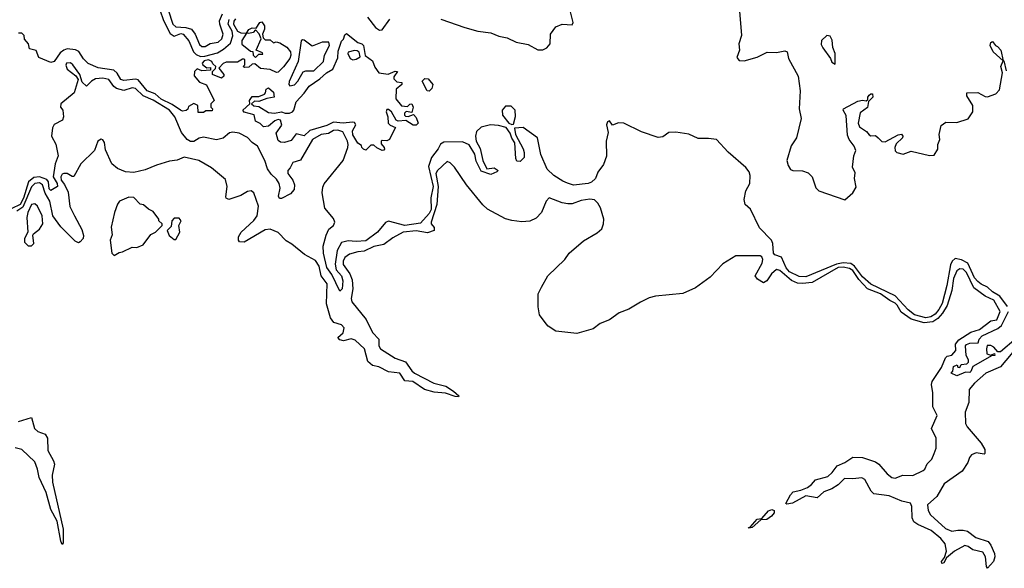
# Model space of a CAD drawing. Extents: x 2380107 to 2585170, y 384273 to 546161.
# Tile 260 of 331: x 2533382 to 2539448, y 448573 to 451953. Entities that reach past the tile are written whole.
import ezdxf

# ---------------------------------------------------------------- set-up
doc = ezdxf.new("R2010")
doc.units = 0

msp = doc.modelspace()

# ---------------------------------------------------------------- linework, layer by layer
at = {"layer": '0CON05XD'}
for points in [[(2534246, 452015), (2534267.5, 451947.5), (2534308.5, 451868.5), (2534335, 451852), (2534375, 451868.6), (2534390, 451865), (2534425, 451822.5), (2534453.3, 451755), (2534468.6, 451738.6), (2534496.8, 451726.8), (2534522.1, 451727.9), (2534601.7, 451748.3), (2534638.6, 451771.4), (2534680.8, 451809.2), (2534696.4, 451853.6), (2534691.7, 451881.7), (2534666.7, 451925), (2534673.8, 451955)], [(2534297.9, 452015), (2534326, 451925), (2534345, 451909.3), (2534405.9, 451905.9), (2534441.5, 451895), (2534463.5, 451863.5), (2534490.7, 451800.7), (2534505, 451788.2), (2534525, 451788.6), (2534555, 451806), (2534605, 451814), (2534627, 451835), (2534635.9, 451865), (2534614.9, 451924.9), (2534613.6, 451946.4), (2534631.1, 451988.9)], [(2535976.2, 451956.2), (2536125, 451906.2), (2536205, 451882.8), (2536285, 451871.6), (2536335, 451851), (2536385, 451841), (2536441.9, 451815), (2536515, 451800), (2536575, 451766.6), (2536605, 451768.4), (2536629.4, 451780.6), (2536650, 451805), (2536652.5, 451865), (2536685, 451910), (2536724.3, 451925.7), (2536785, 451921.2), (2536791.4, 451935), (2536765, 452042.2)], [(2537817.1, 452005), (2537829.5, 451855), (2537812.8, 451805), (2537816.7, 451765), (2537800.9, 451720.9), (2537815, 451701.8), (2537845, 451699.1), (2537925, 451722.5), (2537987.3, 451752.7), (2538045, 451750.5), (2538095, 451761.4), (2538110, 451755), (2538119.1, 451715), (2538178.4, 451605), (2538190.7, 451515), (2538184.3, 451405), (2538197.3, 451345), (2538168, 451225), (2538134.6, 451175.4), (2538108.6, 451085), (2538115.9, 451055.9), (2538130.7, 451030.7), (2538145, 451023.2), (2538205, 451022.6), (2538240.6, 451010.6), (2538263.8, 450985), (2538287, 450917), (2538305, 450898.2), (2538465, 450842.5), (2538515, 450887.1), (2538535, 450922.5), (2538525.8, 450975), (2538529.3, 451009.3), (2538512.5, 451045), (2538520, 451115), (2538532.5, 451147.5), (2538522.2, 451175), (2538491.9, 451215), (2538482.2, 451242.2), (2538473.2, 451363.2), (2538456.2, 451395), (2538456.7, 451405), (2538545, 451452), (2538575, 451456.7), (2538597.5, 451452.5), (2538607.5, 451462.5), (2538606.7, 451475), (2538615, 451487.5), (2538625, 451497.5), (2538635, 451497.5), (2538638.8, 451475), (2538611.7, 451448.3), (2538605, 451412.5), (2538560.5, 451379.5), (2538546.7, 451315), (2538555, 451293.3), (2538598.8, 451265), (2538615, 451243.8), (2538625, 451238.8), (2538655, 451240), (2538670, 451225)], [(2534711.7, 451958.3), (2534702.5, 451945), (2534700, 451925), (2534723.6, 451883.6), (2534745, 451872.5), (2534780, 451870), (2534795, 451892.5), (2534815, 451902.5), (2534838.3, 451901.7), (2534862.5, 451935), (2534875, 451940), (2534890, 451915), (2534890, 451895), (2534877.5, 451865), (2534881.7, 451841.7), (2534895, 451830), (2534925, 451830), (2534945, 451810), (2534963.3, 451816.7), (2534985, 451810), (2535027.5, 451785), (2535051.2, 451755), (2535053.8, 451735), (2535047.1, 451715), (2535007.7, 451662.3), (2534975, 451630), (2534965, 451627.5), (2534926.1, 451646.1), (2534865, 451652.5), (2534831.7, 451681.7), (2534815, 451680), (2534795, 451660), (2534768.3, 451658.3), (2534760, 451665), (2534770, 451675), (2534770, 451705), (2534765, 451710), (2534755, 451710), (2534725, 451692.5), (2534655, 451692.5), (2534636.7, 451683.3), (2534610, 451655), (2534640, 451615), (2534640, 451605), (2534625, 451593.3), (2534570, 451615), (2534570, 451635), (2534588.3, 451651.7), (2534590, 451665), (2534571.7, 451681.7), (2534566.4, 451696.4), (2534545, 451706.7), (2534519.3, 451700.7), (2534506.7, 451685), (2534510, 451675), (2534535, 451657.5), (2534558.3, 451658.3), (2534558.3, 451641.7), (2534505, 451637.5), (2534475, 451650), (2534460, 451635), (2534457, 451607), (2534489.3, 451569.3), (2534533, 451553), (2534580, 451455), (2534560, 451435), (2534560, 451415), (2534570, 451405), (2534568.3, 451391.7), (2534528.3, 451391.7), (2534515, 451382.5)], [(2535525, 451968.2), (2535575, 451906.1), (2535598.4, 451888.4), (2535615, 451890.5), (2535662.9, 451957.1)], [(2534835, 451720), (2534855, 451740), (2534880, 451740), (2534878.3, 451748.3), (2534840, 451765), (2534870, 451835), (2534857, 451867), (2534835, 451890), (2534820, 451875), (2534795, 451867.5), (2534780, 451870), (2534750, 451825), (2534751.7, 451801.7), (2534805, 451760), (2534818.3, 451758.3), (2534820, 451735), (2534835, 451720)], [(2534515, 451382.5), (2534481.7, 451381.7), (2534480, 451425), (2534455, 451437.5), (2534421.7, 451418.3), (2534418.3, 451401.7), (2534407, 451393), (2534385, 451390), (2534372.5, 451395), (2534321.1, 451431.1), (2534255, 451464.6), (2534217, 451497), (2534168, 451515), (2534113.1, 451583.1), (2534095, 451586.2), (2534025, 451578), (2534005, 451584.2), (2533983.7, 451623.7), (2533961.7, 451641.7), (2533865, 451656.2), (2533805, 451684.3), (2533775, 451712.5), (2533747.8, 451757.8), (2533727.1, 451767.1), (2533675, 451774.4), (2533653.5, 451766.5), (2533631.2, 451748.8), (2533595, 451696.7), (2533575, 451688.8), (2533500, 451720), (2533483, 451763), (2533443, 451773), (2533437.5, 451805), (2533413, 451833), (2533410, 451855), (2533395, 451870), (2533375, 451870)], [(2535615, 451147.5), (2535583.3, 451163.3), (2535565, 451180), (2535545, 451180), (2535515, 451150), (2535500, 451155), (2535490, 451165), (2535488.3, 451178.3), (2535465, 451192.5), (2535435, 451243.8), (2535431.9, 451268.1), (2535452.5, 451305), (2535445, 451320), (2535433, 451323), (2535375, 451316), (2535315, 451321.2), (2535275, 451302), (2535169.3, 451270.7), (2535135, 451237.5), (2535085, 451250), (2535055, 451210), (2535013, 451197), (2534988.3, 451198.3), (2534975, 451210), (2534962.5, 451255), (2534996.4, 451303.6), (2534990, 451335), (2534975, 451337.5), (2534955, 451330), (2534915, 451298), (2534885, 451293.3), (2534863.6, 451313.6), (2534835, 451327.5), (2534826.4, 451366.4), (2534765, 451383.3), (2534757.5, 451395), (2534800, 451435), (2534797.5, 451455), (2534815, 451480), (2534855, 451480), (2534890, 451495), (2534897, 451503), (2534900, 451525), (2534915, 451532.5), (2534945, 451507.5), (2534950, 451475), (2534905, 451467.5), (2534855, 451450), (2534828.3, 451451.7), (2534810, 451435), (2534825, 451422.5), (2534855, 451417.5), (2534915, 451380.8), (2534951.7, 451378.3), (2534995, 451386.2), (2535018.3, 451378.3), (2535045, 451377.1), (2535063.8, 451385), (2535072, 451395), (2535085, 451447.5), (2535135, 451500), (2535165, 451543.3), (2535231.7, 451588.3), (2535272, 451625), (2535312.3, 451647.7), (2535342.3, 451717.7), (2535345, 451760), (2535365, 451820), (2535376.7, 451833.3), (2535385, 451860), (2535395, 451867.5), (2535465, 451812.5), (2535490, 451805), (2535500, 451795), (2535511.7, 451731.7), (2535555, 451700), (2535571.1, 451661.1), (2535595.9, 451625.9), (2535651.4, 451618.6), (2535695, 451636.7), (2535710, 451635), (2535688.3, 451601.7), (2535688.3, 451588.3), (2535705, 451570), (2535736.7, 451566.7), (2535737.5, 451555), (2535702.5, 451525), (2535700, 451465), (2535735, 451422.5), (2535771.7, 451418.3), (2535785, 451432.5), (2535797.5, 451435), (2535806.7, 451415), (2535798.3, 451381.7), (2535763, 451387), (2535753, 451377), (2535752.5, 451365), (2535758.3, 451358.3), (2535775, 451357.5), (2535808.3, 451368.3), (2535825, 451350), (2535836.7, 451315), (2535825, 451303.3), (2535807, 451303), (2535761.7, 451331.7), (2535715, 451327.5), (2535702.5, 451335), (2535672.5, 451385), (2535655, 451400), (2535645, 451400), (2535640, 451385), (2535650, 451355), (2535652.5, 451315), (2535665, 451302.5), (2535698.3, 451288.3), (2535690, 451275), (2535660, 451215), (2535645, 451207.5), (2535615, 451210), (2535610, 451205), (2535608.3, 451188.3), (2535627.5, 451165), (2535630, 451155), (2535625, 451150), (2535615, 451147.5)], [(2535046, 451546), (2535075, 451551.5), (2535096.7, 451575), (2535128.2, 451631.8), (2535145, 451638.9), (2535195, 451639.2), (2535254.3, 451695), (2535260, 451735), (2535291.9, 451795), (2535286, 451815), (2535245, 451815.6), (2535185, 451790), (2535135, 451827.1), (2535125, 451830), (2535116.1, 451823.9), (2535097.6, 451695), (2535041.8, 451571.8), (2535040, 451555), (2535046, 451546)], [(2538405, 451680), (2538406, 451745), (2538391.7, 451781.7), (2538387.9, 451827.9), (2538375, 451851.2), (2538355, 451856.2), (2538322.5, 451825), (2538320.7, 451800.7), (2538329.3, 451779.3), (2538377.5, 451715), (2538385, 451692.5), (2538405, 451680)], [(2538670, 451225), (2538693.2, 451203.2), (2538715, 451200.6), (2538795, 451244), (2538815, 451247.1), (2538823.8, 451235), (2538821.2, 451225), (2538781.7, 451188.3), (2538774.4, 451165.6), (2538776, 451145), (2538785, 451134.2), (2538825, 451124.6), (2538875, 451143.3), (2538986.6, 451116.6), (2539015, 451118.9), (2539038.9, 451155), (2539038, 451185), (2539050, 451215), (2539045.8, 451245), (2539058.3, 451301.7), (2539088.3, 451321.7), (2539155, 451320.8), (2539225, 451342), (2539254.2, 451385), (2539254.4, 451425), (2539216.2, 451485), (2539217, 451503), (2539285, 451504), (2539329.7, 451479.7), (2539345, 451477.5), (2539395, 451495.6), (2539418.5, 451521.5), (2539436.4, 451626.4), (2539426.7, 451665), (2539440, 451700), (2539380, 451755), (2539360, 451795), (2539365, 451812.5), (2539375, 451818.8), (2539393.6, 451793.6), (2539405, 451788.8), (2539427.5, 451765), (2539440, 451700), (2539445, 451700), (2539458.8, 451638.8)], [(2535435, 451706.7), (2535455, 451710), (2535480, 451725), (2535473, 451753), (2535461.7, 451761.7), (2535445, 451763.3), (2535407, 451753), (2535403.3, 451745), (2535417.5, 451715), (2535435, 451706.7)], [(2539466.8, 450186.8), (2539420.2, 450250.2), (2539375, 450276.2), (2539345, 450305.5), (2539305, 450323.2), (2539285, 450339.4), (2539265, 450363.5), (2539222.3, 450452.3), (2539185, 450474.3), (2539145, 450481.5), (2539126.8, 450465), (2539116, 450444), (2539094.8, 450315), (2539065, 450205.7), (2539045, 450167.7), (2539021.1, 450138.9), (2538995, 450122.8), (2538965, 450117.2), (2538894.6, 450135), (2538855.4, 450165), (2538775, 450252.4), (2538625, 450323.5), (2538575, 450370), (2538525.1, 450435.1), (2538501.6, 450451.6), (2538455, 450455.4), (2538415, 450447.9), (2538225, 450368.6), (2538185, 450371.1), (2538125, 450399.2), (2538103.8, 450425), (2538075, 450490), (2538034.6, 450504.6), (2538025.8, 450515), (2538021.1, 450575), (2538013.6, 450595), (2537940.2, 450670.2), (2537885.2, 450785.2), (2537851.8, 450815), (2537845.8, 450845), (2537855, 450898.5), (2537881.1, 450945), (2537883.3, 450993.3), (2537876, 451016), (2537855, 451043.1), (2537747.1, 451137.1), (2537674.4, 451214.4), (2537625, 451222), (2537562.2, 451222.2), (2537505, 451247.5), (2537425, 451260.9), (2537382.2, 451257.8), (2537345, 451232.5), (2537315, 451227.9), (2537213, 451263), (2537105, 451316.8), (2537071.1, 451318.9), (2537035, 451302.5), (2537015, 451331.2), (2537004.4, 451325), (2536997.5, 451305), (2537007.5, 451257.5), (2536996.2, 451205), (2536997.6, 451112.4), (2536978.9, 451061.1), (2536945, 451014.2), (2536928.9, 450975), (2536905, 450951.4), (2536885, 450943.5), (2536795, 450933.8), (2536756.5, 450946.5), (2536727.7, 450957.7), (2536673.6, 450993.6), (2536632.2, 451032.2), (2536591.9, 451121.9), (2536572.2, 451225), (2536485, 451288.8), (2536430, 451285), (2536436.4, 451246.4), (2536485, 451157.5), (2536490, 451135), (2536490, 451105), (2536465, 451080), (2536445, 451082.5), (2536438.3, 451098.3), (2536433.3, 451195), (2536415, 451222.5), (2536403.8, 451255), (2536378.3, 451288.3), (2536332.1, 451302.1), (2536282.5, 451305), (2536225, 451290.5), (2536197.1, 451265), (2536191.1, 451235), (2536194.5, 451204.5), (2536218.8, 451158.8), (2536235.9, 451085.9), (2536260, 451035), (2536305, 451040), (2536330, 451025), (2536322.5, 451015), (2536285, 451000), (2536225, 451020), (2536195, 451082.5), (2536185.7, 451125.7), (2536152.1, 451182.1), (2536110.6, 451200.6), (2535995, 451197.9), (2535974.5, 451185.5), (2535961.4, 451158.6), (2535918.9, 451105), (2535901.8, 451048.2), (2535930.4, 450925), (2535914.4, 450855), (2535916.7, 450783.3), (2535905, 450758.8), (2535850.6, 450699.4), (2535755, 450684.8), (2535655, 450711.6), (2535635, 450704.5), (2535585.7, 450644.3), (2535515, 450590.8), (2535455, 450585.8), (2535405, 450590.3), (2535365, 450580.6), (2535338.8, 450531.2), (2535326.8, 450446.8), (2535332.5, 450412.5), (2535364.2, 450375), (2535372.5, 450345), (2535368.8, 450295), (2535355, 450280), (2535304.4, 450384.4), (2535275, 450426.2), (2535253.8, 450515), (2535252.2, 450557.8), (2535270, 450625), (2535287.8, 450662.2), (2535315, 450685.7), (2535324.5, 450705), (2535315, 450727.8), (2535262.2, 450792.2), (2535246.1, 450886.1), (2535249.3, 450920.7), (2535258.2, 450941.8), (2535375, 451085.4), (2535404, 451165), (2535406.7, 451185), (2535401.3, 451205), (2535373.4, 451263.4), (2535342.7, 451272.7), (2535315, 451270.7), (2535285, 451253), (2535240.5, 451245), (2535185.3, 451215), (2535112.2, 451087.8), (2535065.7, 451074.3), (2535049.5, 451040.5), (2535034.7, 451025), (2535034.1, 451005), (2535065.8, 450965), (2535075.6, 450935.6), (2535073, 450907), (2535050.2, 450879.8), (2534995, 450851.2), (2534982, 450852), (2534976.2, 450866.2), (2534987.5, 450915), (2534980.9, 450945), (2534965, 450970.6), (2534931.3, 451001.3), (2534910, 451035), (2534893.2, 451085), (2534847.1, 451175), (2534815, 451196.2), (2534785, 451226.5), (2534733.8, 451255), (2534695, 451260.5), (2534675, 451255.6), (2534636.8, 451223.2), (2534595, 451212.9), (2534515, 451229.1), (2534487.2, 451222.8), (2534455, 451203.3), (2534433.8, 451203.8), (2534415, 451215.4), (2534378.4, 451258.4), (2534339, 451355), (2534304.7, 451395), (2534205, 451457.9), (2534144, 451484), (2534095, 451530), (2534075, 451533.5), (2534025, 451517.1), (2533979.2, 451529.2), (2533962.4, 451542.4), (2533932, 451585), (2533895, 451593.2), (2533850.3, 451589.7), (2533824, 451575), (2533793.6, 451543.6), (2533768, 451568), (2533753.8, 451615), (2533710, 451675), (2533695, 451687.5), (2533670.8, 451685), (2533667.7, 451672.3), (2533675, 451648.8), (2533727.9, 451607.9), (2533742, 451585), (2533717.4, 451502.6), (2533636.7, 451435), (2533633.3, 451415), (2533647.5, 451395), (2533653.3, 451355), (2533646.7, 451335), (2533595, 451308.6), (2533583.6, 451286.4), (2533579.3, 451235), (2533605.8, 451185.8), (2533618.8, 451115), (2533600.4, 451065), (2533588.9, 450985), (2533614, 450945), (2533616.4, 450925), (2533575, 450901.6), (2533565, 450911.9), (2533559.2, 450955), (2533549.2, 450969.2), (2533505, 450985.2), (2533469.7, 450980.3), (2533436.5, 450953.5), (2533405, 450854.6), (2533385, 450815.7), (2533335, 450790.6)], [(2535905, 451512.5), (2535893.3, 451515), (2535862.5, 451575), (2535878.3, 451591.7), (2535898.3, 451588.3), (2535927.5, 451555), (2535920.7, 451529.3), (2535905, 451512.5)], [(2536415, 451307.5), (2536425, 451310), (2536436.6, 451356.6), (2536434.4, 451395), (2536410.5, 451420.5), (2536375, 451420), (2536354.6, 451395), (2536356.9, 451365), (2536395, 451316.7), (2536415, 451307.5)], [(2535515.9, 450105.9), (2535555, 450026.5), (2535594.1, 449984.1), (2535595.3, 449945), (2535605.5, 449925), (2535695, 449868.6), (2535760, 449845), (2535799, 449789), (2535815.2, 449775.2), (2535934.6, 449714.6), (2536007.5, 449695), (2536055.6, 449665), (2536086.7, 449635), (2536085, 449630), (2536065, 449631.1), (2536005, 449652.8), (2535935, 449658.8), (2535876, 449675), (2535805, 449723.8), (2535755, 449729.1), (2535724.2, 449775), (2535655, 449784), (2535594.4, 449815.6), (2535555, 449822.9), (2535527.5, 449847.5), (2535506.8, 449925), (2535449.9, 449979.9), (2535425, 449987.5), (2535377.5, 449975), (2535355, 449980), (2535343.3, 449995), (2535376.2, 450023.8), (2535381.8, 450055), (2535365, 450073.6), (2535318.6, 450088.6), (2535297.2, 450117.2), (2535273.3, 450203.3), (2535276.8, 450325), (2535240, 450375), (2535227.9, 450435), (2535205, 450468.9), (2535137.6, 450507.6), (2535059.8, 450569.8), (2535025, 450590), (2534975, 450642.5), (2534925, 450663.3), (2534895, 450658.5), (2534765, 450582.9), (2534737.5, 450585), (2534731.2, 450595), (2534731.2, 450615), (2534745.9, 450644.1), (2534824.7, 450715.3), (2534845.9, 450744.1), (2534854.3, 450805), (2534825, 450887.5), (2534808.6, 450898.6), (2534785, 450894.3), (2534745, 450870), (2534670, 450845), (2534655, 450853.3), (2534652.7, 450862.7), (2534660.9, 450925), (2534649.3, 450969.3), (2534565, 451040), (2534485.6, 451085.6), (2534395, 451106.7), (2534352.3, 451087.7), (2534305, 451081.8), (2534225, 451056.5), (2534155, 451028.1), (2534085, 451012.7), (2534035, 451015.5), (2533985, 451035.6), (2533950.8, 451065), (2533911.2, 451151.2), (2533905, 451197.5), (2533895, 451213.3), (2533885, 451216.7), (2533864.2, 451205.8), (2533843.6, 451146.4), (2533760, 451065), (2533715, 450987.5), (2533705, 450987.5), (2533675.8, 451005.8), (2533655, 451006.2), (2533645, 451002), (2533635, 450986.2), (2533638.5, 450965), (2533658.8, 450938.8), (2533680.5, 450890.5), (2533692.3, 450802.3), (2533720.6, 450745), (2533765, 450660), (2533775.7, 450624.3), (2533774, 450605), (2533755, 450584), (2533745, 450578), (2533725, 450588.6), (2533635, 450677.3), (2533586.4, 450745), (2533567.8, 450835), (2533540, 450885), (2533523.1, 450935), (2533505, 450947.5), (2533475, 450943.3), (2533455, 450922.9), (2533402.5, 450797.5), (2533365, 450773.4)], [(2539532.9, 449945), (2539425, 449815.3), (2539334.5, 449775), (2539265, 449714.7), (2539232.4, 449675), (2539229, 449595), (2539206.6, 449535), (2539208.7, 449465), (2539218.6, 449445), (2539305, 449343.5), (2539327.4, 449305), (2539328.8, 449281.2), (2539322.9, 449277.1), (2539275, 449284.1), (2539245, 449272.1), (2539233.1, 449256.9), (2539223.6, 449225), (2539187.4, 449172.6), (2539076.7, 449093.3), (2539033.3, 449015), (2538975.3, 448964.7), (2538979.3, 448929.3), (2538993.3, 448903.3), (2539085, 448819.2), (2539125, 448802.2), (2539162.2, 448807.8), (2539195, 448809.1), (2539222.2, 448802.2), (2539272.6, 448762.6), (2539347.8, 448737.8), (2539365, 448716.2), (2539386.7, 448665), (2539388.9, 448645), (2539381.4, 448615), (2539345, 448573.3), (2539338.8, 448585), (2539333.1, 448645), (2539315, 448672), (2539255, 448686.7), (2539225, 448708.6), (2539205, 448712.9), (2539141.3, 448678.7), (2539092.7, 448637.3), (2539075, 448606.2), (2539062.3, 448602.3), (2539060.8, 448615), (2539079.4, 448640.6), (2539091.2, 448678.8), (2539084.6, 448725), (2539057, 448757), (2538997.3, 448807.3), (2538915, 448842.8), (2538890.5, 448860.5), (2538880.6, 448885), (2538877.8, 448955), (2538870.4, 448975), (2538817.7, 448987.7), (2538739.6, 449019.6), (2538645, 449031.5), (2538628.5, 449048.5), (2538589.5, 449119.5), (2538570.8, 449130.8), (2538515.6, 449124.4), (2538463, 449127), (2538425, 449087.3), (2538385, 449063.2), (2538335.3, 449044.7), (2538295, 449008.2), (2538225, 449018.9), (2538143.3, 448975), (2538108.3, 448968.3), (2538103, 448973), (2538130, 449025), (2538147.5, 449045), (2538195, 449054.3), (2538235, 449070.6), (2538260.8, 449089.2), (2538285, 449118.6), (2538360.8, 449139.2), (2538387.2, 449162.8), (2538419.1, 449205), (2538465, 449224.6), (2538515, 449257.3), (2538575, 449256.6), (2538655, 449228.9), (2538675.2, 449215.2), (2538726.4, 449155), (2538755, 449133.6), (2538775, 449129.1), (2538823.3, 449146.7), (2538885, 449145.3), (2538947.1, 449175), (2538958.1, 449185), (2538973, 449217), (2539001.1, 449245), (2539015, 449281.2), (2539027.3, 449312.7), (2539028.8, 449375), (2539000, 449435), (2539034.2, 449515), (2539008.6, 449568.6), (2539007.8, 449655), (2538999.8, 449705), (2539004.4, 449725), (2539060.4, 449809.6), (2539085, 449869.4), (2539095, 449879.5), (2539125, 449886.2), (2539148.7, 449915), (2539147.9, 449955), (2539168.2, 449981.8), (2539242.6, 450027.4), (2539295, 450045.3), (2539365, 450097.1), (2539401.5, 450105), (2539422.7, 450155), (2539383.9, 450225), (2539330.9, 450250.9), (2539261.2, 450301.2), (2539215, 450395.4), (2539195, 450416.4), (2539175, 450418.6), (2539155, 450405.7), (2539135, 450358.6), (2539123.7, 450285), (2539096.7, 450193.3), (2539068, 450145), (2539038, 450112), (2539008.2, 450091.8), (2538954.9, 450084.9), (2538875, 450107.3), (2538811.9, 450151.9), (2538788.5, 450195), (2538775, 450207.8), (2538743.3, 450223.3), (2538685, 450265.2), (2538605.4, 450295.4), (2538552.3, 450352.3), (2538515, 450407.1), (2538495, 450420.6), (2538455, 450429.6), (2538425, 450425.7), (2538265, 450334.8), (2538205, 450327.3), (2538175, 450330.2), (2538137.3, 450347.3), (2538065, 450408.9), (2538045, 450414.5), (2538013.1, 450386.9), (2537985, 450344), (2537965, 450331.2), (2537926.7, 450355), (2537912.5, 450375), (2537956.3, 450453.7), (2537961.1, 450475), (2537955, 450491.4), (2537945, 450498.9), (2537795, 450498.8), (2537715, 450449.6), (2537635, 450366.5), (2537545, 450302.2), (2537467.1, 450267.1), (2537299.4, 450250.6), (2537260.5, 450239.5), (2537206, 450214), (2537135, 450169.4), (2537075, 450147.5), (2537016.4, 450103.6), (2536959.2, 450080.8), (2536915, 450049.6), (2536815, 450020.6), (2536685, 450034.4), (2536638, 450065), (2536625, 450080), (2536585.6, 450135), (2536576.5, 450185), (2536575.8, 450265), (2536597.1, 450305), (2536635, 450375.8), (2536740.8, 450475), (2536767.5, 450515), (2536855, 450591.1), (2536940.2, 450639.8), (2536968.5, 450665), (2536979.6, 450695), (2536980.5, 450725), (2536960.9, 450795), (2536943.7, 450823.7), (2536922.5, 450842.5), (2536895, 450848.6), (2536841.6, 450838.4), (2536785, 450818.8), (2536759.1, 450819.1), (2536725, 450825.4), (2536645, 450855.7), (2536625, 450836.2), (2536597.8, 450765), (2536565, 450730.5), (2536525, 450712.7), (2536475, 450708.5), (2536415, 450715.4), (2536375, 450727.3), (2536263.6, 450785), (2536235, 450812.1), (2536135, 450935.8), (2536060, 451045), (2536035, 451071.5), (2536015, 451078.9), (2535955.6, 451024.4), (2535946.7, 451005), (2535959.5, 450925), (2535952.2, 450815), (2535917.5, 450705), (2535918.1, 450695), (2535936.1, 450673.9), (2535935.5, 450654.5), (2535895, 450639.4), (2535825, 450651.6), (2535745, 450643.5), (2535680.8, 450609.2), (2535625, 450568.8), (2535565, 450556), (2535505, 450527.9), (2535465, 450523.8), (2535415, 450509.2), (2535385, 450489.1), (2535375, 450466.2), (2535375.3, 450445), (2535416.9, 450386.9), (2535430.7, 450350.7), (2535434.8, 450295.2), (2535424.3, 450235), (2535428.4, 450215), (2535515.9, 450105.9)], [(2533965, 450500), (2533995, 450520), (2534015, 450522.5), (2534075, 450552.5), (2534105, 450550), (2534143.6, 450566.4), (2534190.7, 450629.3), (2534220, 450645), (2534260, 450685), (2534260, 450695), (2534240, 450715), (2534240, 450725), (2534205, 450772.5), (2534176.4, 450786.4), (2534145, 450813.3), (2534125, 450816.7), (2534085, 450857.5), (2534055, 450860), (2533997.5, 450835), (2533985, 450817.5), (2533965.8, 450765), (2533946.2, 450675), (2533951.7, 450628.3), (2533940, 450595), (2533950, 450515), (2533965, 450500)], [(2533455, 450560), (2533470, 450575), (2533462.5, 450625), (2533467.5, 450635), (2533505, 450663.3), (2533526, 450695), (2533520.8, 450745), (2533491.4, 450805), (2533475, 450819.2), (2533455, 450814.2), (2533432.2, 450765), (2533426, 450735), (2533432.5, 450645), (2533412.5, 450605), (2533413, 450583), (2533421.7, 450571.7), (2533435, 450560), (2533455, 450560)], [(2534345, 450600), (2534370, 450645), (2534362.5, 450685), (2534377.5, 450715), (2534365, 450730), (2534335, 450730), (2534320, 450715), (2534315, 450680), (2534290, 450655), (2534303.6, 450623.6), (2534335, 450600), (2534345, 450600)], [(2539521.2, 449988.8), (2539425, 449906.7), (2539407.5, 449907.5), (2539383.3, 449935), (2539365, 449946), (2539343.3, 449946.7), (2539337.5, 449925), (2539340, 449895), (2539365, 449887.5), (2539387.5, 449897.5), (2539390, 449885), (2539368.3, 449881.7), (2539287.5, 449835), (2539253.6, 449816.4), (2539242.5, 449785), (2539235, 449780), (2539208.3, 449781.7), (2539155, 449760), (2539120, 449775), (2539131.7, 449788.3), (2539135, 449816.7), (2539157, 449827), (2539161.7, 449811.7), (2539175, 449810), (2539181.7, 449828.3), (2539217, 449833), (2539227, 449843), (2539227, 449857), (2539212.5, 449885), (2539208.8, 449945), (2539215, 449951.2), (2539235, 449960), (2539286.7, 449963.3), (2539292.5, 449985), (2539312.5, 450005), (2539408.9, 450051.1), (2539431.2, 450068.8), (2539474, 450155)], [(2533375, 449477.3), (2533455, 449502.5), (2533474.1, 449434.1), (2533495, 449415.5), (2533538.9, 449398.9), (2533554.3, 449375), (2533555, 449300), (2533590.8, 449235), (2533596, 449215), (2533582.1, 449147.9), (2533584.6, 449105), (2533650, 448815), (2533649.3, 448730.7), (2533645, 448720), (2533635, 448740), (2533613.3, 448863.3), (2533574.4, 448935), (2533545, 449040), (2533502.4, 449132.4), (2533491.8, 449185), (2533475, 449228.9), (2533396.3, 449306.3), (2533355, 449315.2)], [(2537875, 448820), (2537872.5, 448825), (2537883, 448827), (2537925, 448876), (2537955, 448880), (2537995, 448927.5), (2538015, 448935.7), (2538029.3, 448929.3), (2538030, 448915), (2538013.3, 448895), (2537985, 448874.2), (2537947.5, 448872.5), (2537895, 448823.8), (2537875, 448820)]]:
    msp.add_lwpolyline(points, dxfattribs=at)

doc.saveas('drawing.dxf')
